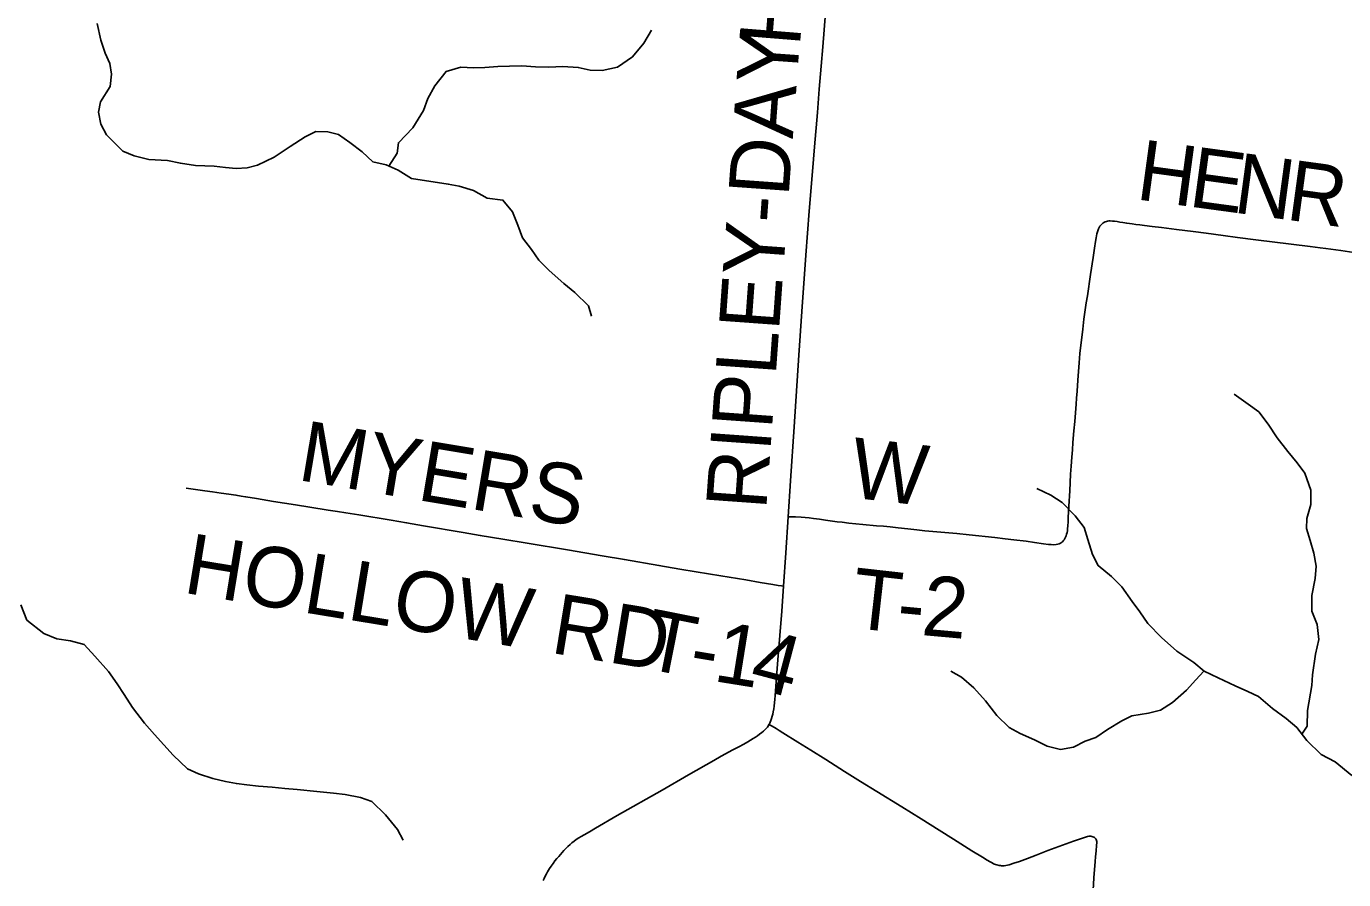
# Model space of a CAD drawing. Extents: x 1451455 to 1749751, y 218250 to 574981.
# Drawn here: x 1580723 to 1587271, y 291605 to 295847 of the extents above; entities that cross this region are included whole.
import ezdxf

# ---------------------------------------------------------------- set-up
doc = ezdxf.new("R2010")
doc.units = 0
for name, color, linetype in [('GM_X_County_Road', 7, 'Continuous'), ('GM_X_County_Road_Text', 7, 'Continuous'), ('GM_X_Minor_River', 7, 'Continuous'), ('GM_X_Township_Road', 7, 'Continuous'), ('GM_X_Township_Road_Text', 7, 'Continuous')]:
    doc.layers.add(name, color=color, linetype=linetype)

msp = doc.modelspace()

# ---------------------------------------------------------------- linework, layer by layer
at = {"layer": 'GM_X_County_Road'}
for points in [[(1584510.6, 293409.4), (1584522.1, 293588.3), (1584539.9, 293856.1), (1584563.3, 294212.4), (1584578.5, 294429), (1584598.6, 294709.1), (1584614.8, 294928.2), (1584631, 295126.1), (1584640.6, 295248.9), (1584655.4, 295418.5), (1584664.5, 295535.3), (1584673.6, 295649.9), (1584681.8, 295745.8), (1584695.9, 295915.3)], [(1584487.7, 293064.1), (1584499.1, 293229.8), (1584510.6, 293409.4)], [(1584414.8, 292375.4), (1584417.1, 292380), (1584420.6, 292387.3), (1584424, 292396.4), (1584427.5, 292406), (1584430.5, 292416.8), (1584433.2, 292427.3), (1584435.7, 292439), (1584438.3, 292454.6), (1584440.1, 292467.2), (1584442.7, 292485.4), (1584444.4, 292501.1), (1584446.3, 292520.6), (1584452.3, 292612.3), (1584458.4, 292697.2), (1584479.1, 292939), (1584487.7, 293064.1)], [(1583293, 291600.4), (1583296.8, 291611.2), (1583302.5, 291621.3), (1583308.2, 291633), (1583314.2, 291643.8), (1583324.2, 291659.9), (1583332, 291671.2), (1583342.4, 291685.5), (1583351.1, 291697.6), (1583360.6, 291709.8), (1583370.2, 291720.7), (1583378.4, 291730.1), (1583387.1, 291740.2), (1583394.9, 291748.9), (1583405.4, 291760.1), (1583415.8, 291770.2), (1583425.8, 291779.3), (1583435.3, 291787.5), (1583445.8, 291795.3), (1583457, 291803.6), (1583469.8, 291811.9), (1583481.3, 291818.7), (1583495.7, 291827), (1583522.1, 291842.6), (1583552.9, 291860.8), (1583660.6, 291922.9), (1583883.2, 292049.2), (1584014.7, 292125.2), (1584140.7, 292197.3), (1584178, 292218), (1584235.2, 292249.7), (1584264.7, 292265.8), (1584289.1, 292278.8), (1584309.9, 292290.1), (1584323.3, 292297.9), (1584336.8, 292306.2), (1584347.2, 292312.7), (1584357.6, 292319.6), (1584368.5, 292327.9), (1584378.5, 292335.7), (1584387.5, 292343.1), (1584394.9, 292349.6), (1584401.5, 292355.6), (1584407.5, 292363), (1584412.7, 292371.3), (1584414.8, 292375.4)]]:
    msp.add_lwpolyline(points, dxfattribs=at)
at = {"layer": 'GM_X_Minor_River'}
for points in [[(1581075.5, 295860.7), (1581094.5, 295778.4), (1581115.7, 295714.1), (1581139, 295661.8), (1581146.4, 295609.6), (1581139.6, 295547.7), (1581092.6, 295472.3), (1581081.9, 295420.4), (1581093.1, 295360.2), (1581122.5, 295307.8), (1581203.5, 295226.7), (1581259.3, 295203.9), (1581333.1, 295184.9), (1581425.1, 295179.7), (1581489, 295166.8), (1581564.9, 295155.8), (1581657, 295152.6), (1581713, 295145.8), (1581766.9, 295141.1), (1581821, 295144.4), (1581873.2, 295157.7), (1581955.8, 295196.6), (1582034.6, 295249.6), (1582109.3, 295298.6), (1582161.6, 295324), (1582221.7, 295323.2), (1582275.6, 295310.4), (1582331.1, 295269.7), (1582392.6, 295222.8), (1582446, 295174.1), (1582511.9, 295159.2), (1582571.6, 295132.4), (1582637.1, 295091.5), (1582691, 295082.8), (1582767, 295071.7), (1582820.9, 295063), (1582874.8, 295052.3), (1582946.6, 295031.3), (1583014.2, 294992.4), (1583092.1, 294983.3), (1583139.4, 294924.7), (1583166.6, 294858.3), (1583189.8, 294795.9), (1583235.1, 294737.3), (1583270.5, 294684.8), (1583321.9, 294634.1), (1583395.1, 294569), (1583450.6, 294524.3), (1583517.8, 294457.3), (1583533.2, 294407.1)], [(1582525.8, 295152.9), (1582566.6, 295216.5), (1582573.3, 295268.4), (1582644.3, 295343.5), (1582697.5, 295428.9), (1582718.3, 295488.6), (1582753.1, 295552.2), (1582810.1, 295623.5), (1582882.4, 295644.5), (1582946.5, 295641.6), (1583002.5, 295642.9), (1583066.6, 295648), (1583124.7, 295649.3), (1583186.8, 295650.5), (1583254.8, 295645.5), (1583320.8, 295644.7), (1583390.9, 295647.7), (1583466.9, 295642.7), (1583526.8, 295629.9), (1583584.9, 295627.1), (1583661.1, 295644.1), (1583735.9, 295695.1), (1583792.8, 295764.4), (1583831.7, 295827.9)], [(1587063.3, 292327.8), (1587090.5, 292367.9), (1587091.5, 292445.9), (1587113.1, 292569.8), (1587115.8, 292623.8), (1587131.1, 292725.6), (1587148.1, 292799.5), (1587139, 292873.6), (1587113.8, 292940), (1587112.8, 293018.1), (1587129.9, 293102), (1587134.7, 293163.9), (1587123.5, 293228.1), (1587104.3, 293290.5), (1587087, 293350.7), (1587087.7, 293400.8), (1587108.6, 293470.5), (1587107.5, 293540.6), (1587078.5, 293625), (1587041.1, 293677.6), (1586993.8, 293734.3), (1586940.6, 293801), (1586895.4, 293869.7), (1586850.2, 293930.3), (1586796.6, 293969.1), (1586727.2, 294018.1)], [(1587311.6, 292122.7), (1587228.4, 292189.9), (1587158.8, 292226.8), (1587087.6, 292295.9), (1587038.4, 292360.6), (1586984.9, 292405.3), (1586917.5, 292456.3), (1586848.2, 292515.3), (1586794.4, 292540), (1586732.7, 292568.9), (1586647.2, 292608), (1586577.5, 292641), (1586526, 292683.7), (1586442.7, 292740.9), (1586365.4, 292808), (1586298.3, 292879), (1586259, 292935.5), (1586219.6, 292988.1), (1586168.5, 293060.8), (1586117.1, 293111.5), (1586051.7, 293166.5), (1586022.4, 293220.9), (1585999.3, 293295.3), (1585982.1, 293355.6), (1585936.8, 293414.2), (1585871.5, 293479.1), (1585815.9, 293515.9), (1585746.3, 293548.9)], [(1580696.3, 292971.8), (1580725.3, 292895.3), (1580810.6, 292828.1), (1580874.3, 292801.3), (1580942.2, 292792.3), (1581010.1, 292773.4), (1581063.4, 292716.7), (1581132.5, 292639.7), (1581175.7, 292579), (1581209.1, 292524.5), (1581250.3, 292460), (1581311.4, 292383.1), (1581360.7, 292326.3), (1581453.5, 292223), (1581524.7, 292156), (1581578.4, 292131.3), (1581650.2, 292108.3), (1581714.1, 292093.4), (1581768, 292082.7), (1581819.9, 292076), (1581877.9, 292069.2), (1581945.9, 292064.3), (1582007.9, 292057.5), (1582069.9, 292052.7), (1582167.8, 292043.3), (1582249.8, 292034.2), (1582307.8, 292027.5), (1582383.7, 292012.5), (1582441.5, 291993.7), (1582508.7, 291926.7), (1582567.8, 291853.8), (1582597.2, 291801.4)], [(1586576.2, 292642.1), (1586536.9, 292597.5), (1586490.2, 292546.1), (1586421.4, 292485), (1586360.9, 292447.7), (1586300.6, 292432.5), (1586218.4, 292419.6), (1586168, 292394.3), (1586097.4, 292351.2), (1586038.8, 292311.9), (1585986.5, 292292.6), (1585928.1, 292263.4), (1585863.9, 292252.2), (1585798.1, 292269.1), (1585734.4, 292300), (1585662.7, 292331), (1585609.1, 292361.7), (1585547.8, 292420.6), (1585490.6, 292493.4), (1585433.4, 292558.3), (1585372, 292611.1), (1585318.4, 292641.9)]]:
    msp.add_lwpolyline(points, dxfattribs=at)
at = {"layer": 'GM_X_Township_Road'}
for points in [[(1584510.6, 293409.4), (1584523.9, 293408.9), (1584547.4, 293408.4), (1584575.1, 293407.1), (1584594.2, 293405.8), (1584615, 293403.6), (1584636.8, 293400.6), (1584665.8, 293396.7), (1584696.2, 293392.4), (1584730.9, 293387.6), (1584753.9, 293384.6), (1584779.1, 293381.5), (1584812.1, 293377.6), (1584881.1, 293370.7), (1584949.3, 293364.6), (1584984.9, 293361.6), (1585016.5, 293358.5), (1585057.8, 293354.2), (1585105.5, 293349), (1585149.3, 293344.2), (1585190.1, 293339.8), (1585249.2, 293334.2), (1585348.3, 293325.3), (1585410.2, 293319.2), (1585537.8, 293305.5), (1585588.6, 293299.9), (1585631.5, 293295), (1585694, 293287.3), (1585735.3, 293281.5), (1585780, 293274.7), (1585803.8, 293271.7), (1585818.2, 293270.4), (1585831.2, 293270), (1585841.6, 293270.8), (1585850.3, 293272.6), (1585858.1, 293275.2), (1585864.6, 293278.2), (1585869.4, 293281.2), (1585874.2, 293285.1), (1585877.6, 293289), (1585881.5, 293294.7), (1585885, 293300.4), (1585888.5, 293306.9), (1585891.5, 293314.7), (1585894.1, 293322.1), (1585896.3, 293330.3), (1585898, 293339.4), (1585899.3, 293349.4), (1585900.6, 293364.6), (1585901.5, 293383.7), (1585902.4, 293405.8), (1585903.7, 293432.7), (1585905.4, 293462.2), (1585909.8, 293538.6), (1585914.1, 293621.1), (1585916.3, 293661), (1585919.7, 293705.7), (1585922.8, 293742.6), (1585925.8, 293777.8), (1585930.6, 293836.8), (1585934.5, 293882.8), (1585938, 293925.3), (1585941.4, 293969.2), (1585944, 293999.1), (1585946.6, 294033.4), (1585950.1, 294088.6), (1585956.2, 294174.5), (1585959.6, 294220.6), (1585964.4, 294261.7), (1585969.2, 294299.9), (1585974.4, 294342.5), (1585980.5, 294391.1), (1585992.3, 294472.2), (1585997.5, 294507.9), (1586013.5, 294612.8), (1586026.1, 294698.8), (1586033, 294743.9), (1586037.8, 294777.3), (1586040.8, 294796.4), (1586045.2, 294816), (1586049.1, 294830.3), (1586052.5, 294840.3), (1586056, 294847.6), (1586059.9, 294854.2), (1586063.8, 294858.9), (1586068.6, 294863.7), (1586074.3, 294868.5), (1586079.9, 294871.9), (1586086.4, 294875.4), (1586092.5, 294877.6), (1586098.1, 294879.3), (1586104.2, 294880.2), (1586111.1, 294880.2), (1586121.6, 294879.3), (1586131.5, 294878), (1586145.3, 294876.3), (1586159.3, 294874.1), (1586174.2, 294872), (1586193.5, 294868.2), (1586219.6, 294864.6), (1586238.3, 294862.2), (1586257.8, 294859.7), (1586280.8, 294857.2), (1586319.9, 294852.9), (1586365.9, 294847.6), (1586441, 294837.7), (1586522.6, 294827.3), (1586587.2, 294819), (1586673.1, 294807.8), (1586744.5, 294797.9), (1586835.5, 294786.2), (1587010.8, 294764.5), (1587105.2, 294753.3), (1587153.9, 294746.9), (1587183.1, 294742.9), (1587257.8, 294732.4), (1587452, 294702.7)], [(1581517.9, 293551.7), (1581610.5, 293538.7), (1581648.7, 293532.6), (1581691.7, 293526.5), (1581729.4, 293521.8), (1581765.5, 293516.5), (1581790.6, 293512.2), (1581812.8, 293508.7), (1581836.6, 293504.4), (1581867.9, 293499.2), (1581952.5, 293484.8), (1582061, 293467.5), (1582133.1, 293456.2), (1582222.9, 293442.3), (1582270.2, 293434.9), (1582311.2, 293428.6), (1582376, 293418.5), (1582536.7, 293392.4), (1582613.5, 293379.4), (1582697.3, 293364.6), (1582894.4, 293331.2), (1582979.4, 293316.5), (1583092.7, 293296.9), (1583213.4, 293277.4), (1583413.9, 293244.4), (1583585.3, 293215.3), (1583696, 293196.2), (1583867.4, 293167.2), (1583971.6, 293148.9), (1584052.3, 293135.5), (1584175.6, 293115.5), (1584300.6, 293094.7), (1584370.9, 293082.9), (1584434.7, 293072.1), (1584460.3, 293067.8), (1584476.8, 293065.6), (1584487.7, 293064.1)], [(1586026.5, 291552.4), (1586029.9, 291614.5), (1586035.8, 291694.2), (1586038.5, 291718.7), (1586041.3, 291747.3), (1586043.4, 291774.3), (1586043.9, 291789), (1586043.8, 291794.6), (1586043.2, 291799.1), (1586041.6, 291803.6), (1586039.6, 291807.1), (1586037, 291810.3), (1586033.1, 291813.8), (1586029.2, 291816.3), (1586025.1, 291818.4), (1586020, 291819.7), (1586015.3, 291820.2), (1586010.1, 291820.7), (1586004.4, 291820.2), (1585997.5, 291819), (1585987.9, 291816.3), (1585977.5, 291812.9), (1585928.9, 291796), (1585874.6, 291776), (1585801.7, 291749.5), (1585742.3, 291726.5), (1585699.3, 291710.4), (1585659.8, 291695.7), (1585632, 291686.2), (1585609, 291678.8), (1585600.4, 291676.6), (1585591.7, 291674.9), (1585583.9, 291674), (1585576.9, 291674), (1585571.3, 291674), (1585565.6, 291674.4), (1585558.7, 291675.7), (1585548.2, 291678.1), (1585540.7, 291680.6), (1585531.6, 291684.1), (1585523.5, 291688.3), (1585513.6, 291693.5), (1585498.8, 291702.2), (1585475.4, 291716.1), (1585423.7, 291748.2), (1585332.6, 291806.8), (1585260.9, 291851.1), (1585171.5, 291906.4), (1585075.2, 291966.1), (1584951.5, 292043.3), (1584870.3, 292093.3), (1584790, 292142.8), (1584696.7, 292202.2), (1584622.5, 292248.2), (1584557.8, 292288.6), (1584484.5, 292335.4), (1584466.3, 292346.7), (1584450.6, 292355.8), (1584430.3, 292367.1), (1584414.8, 292375.4)]]:
    msp.add_lwpolyline(points, dxfattribs=at)

# ---------------------------------------------------------------- texts
at = {"layer": 'GM_X_County_Road_Text'}
for s, rotation, p in [('H', 85.39426, (1584568, 295743.7)), ('RIPLEY-DAY', 85.89769, (1584400.6, 293439.9))]:
    msp.add_text(s, height=300, rotation=rotation, dxfattribs=at).set_placement(p)
at = {"layer": 'GM_X_Township_Road_Text'}
for s, rotation, p in [('H', 352.26297, (1586233.1, 294988.3)), ('E', 352.26234, (1586494.7, 294952.7)), ('N', 352.264, (1586717, 294922.5)), ('R', 352.26428, (1586978.6, 294887)), ('MYERS', 350.50126, (1582066, 293592.9)), ('W', 353.5015, (1584809.6, 293505.8)), ('HOLLOW RD', 350.70499, (1581497.1, 293032.3)), ('T', 353.57107, (1584814.5, 292858.8)), ('2', 354.84287, (1585167.4, 292821.5)), ('-', 354.65152, (1585043.6, 292833)), ('T', 348.80143, (1583779.1, 292658.9)), ('1', 350.86776, (1584132.4, 292593.1)), ('4', 345.14082, (1584307.1, 292565.4)), ('-', 350.62764, (1584009.5, 292613.4))]:
    msp.add_text(s, height=300, rotation=rotation, dxfattribs=at).set_placement(p)

doc.saveas('drawing.dxf')
